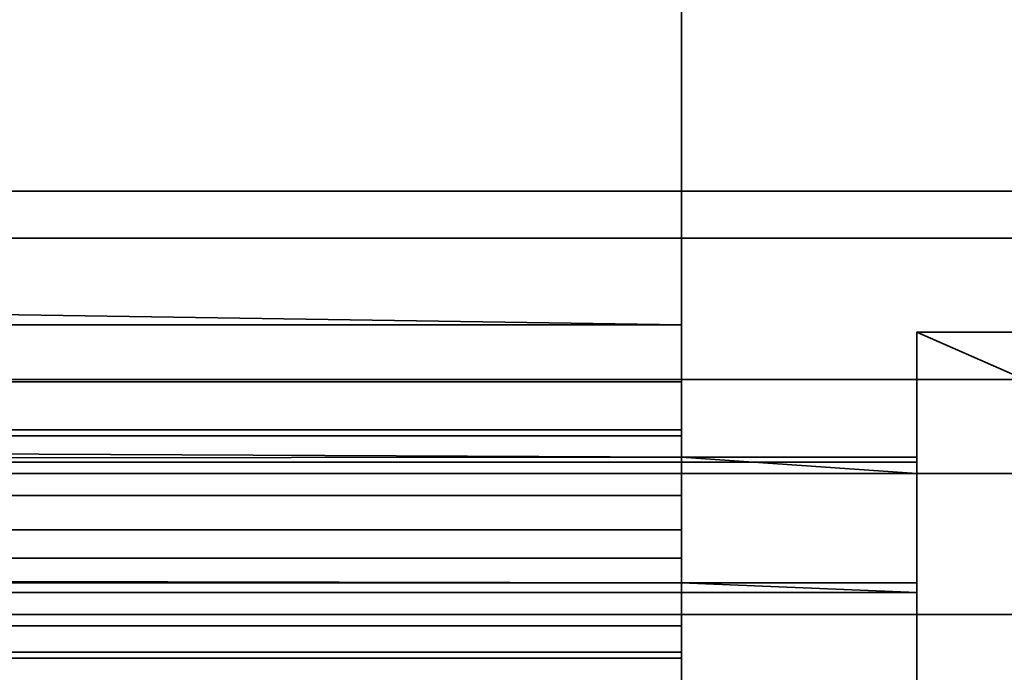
# Model space of a CAD drawing. Header units: millimetres. Extents: x -603 to 3703, y -115 to 249.
# Tile 926 of 1056: x 3102.26 to 3112.73, y 14.39 to 21.32. Entities that reach past the tile are written whole.
import ezdxf

# ---------------------------------------------------------------- set-up
doc = ezdxf.new("R2010")
doc.units = ezdxf.units.MM
doc.layers.add('151', color=7, linetype='Continuous', true_color=0xffffff)

# ---------------------------------------------------------------- blocks, each defined once
blk = doc.blocks.new('UG_SURFACE_003')
at = {"layer": '151', "color": 252, "linetype": 'Continuous', "lineweight": 35}
for points in [[(3703, -13.3, 2212.25), (3703, 230.4, 2212.25), (2297, 230.4, 2212.25), (2297, -13.3, 2212.25)], [(2447, -13.3, 2062.25), (2447, 230.4, 2062.25), (3553, 230.4, 2062.25), (3553, -13.3, 2062.25)]]:
    blk.add_3dface(points, dxfattribs=at)
blk = doc.blocks.new('UG_SURFACE_189')
at = {"layer": '151', "color": 7, "linetype": 'Continuous', "lineweight": 35}
for points in [[(3496.65, 11.15, 2003.9), (3496.65, 229.15, 2003.9), (2503.35, 229.15, 2003.9), (2503.35, 11.15, 2003.9)], [(2503.5, 11.15, 2003.75), (2503.5, 229.15, 2003.75), (3496.5, 229.15, 2003.75), (3496.5, 11.15, 2003.75)]]:
    blk.add_3dface(points, dxfattribs=at)
blk = doc.blocks.new('UG_SURFACE_190')
at = {"layer": '151', "color": 41, "linetype": 'Continuous', "lineweight": 35}
for points in [[(3496.65, 229.15, 2003.9), (3496.65, 11.15, 2003.9), (2503.35, 11.15, 2003.9), (2503.35, 229.15, 2003.9)], [(3510.5, 19, 2017.75), (3510.5, 71, 2017.75), (2489.5, 71, 2017.75), (2489.5, 19, 2017.75)], [(3501, 19.5, 2008.25), (3503.5, 19.5, 2010.75), (2496.5, 19.5, 2010.75), (2499, 19.5, 2008.25)], [(3503.5, 19.5, 2010.75), (3503.5, 17.5, 2010.75), (2496.5, 17.5, 2010.75), (2496.5, 19.5, 2010.75)], [(3501, 19.5, 2008.25), (2499, 19.5, 2008.25), (2499, 11.15, 2008.25), (3501, 11.15, 2008.25)], [(3509, 17.5, 2016.25), (3510.5, 19, 2017.75), (2489.5, 19, 2017.75), (2491, 17.5, 2016.25)], [(3503.5, 17.5, 2010.75), (3509, 17.5, 2016.25), (2491, 17.5, 2016.25), (2496.5, 17.5, 2010.75)]]:
    blk.add_3dface(points, dxfattribs=at)
blk = doc.blocks.new('UG_SURFACE_206')
at = {"layer": '151', "color": 252, "linetype": 'Continuous', "lineweight": 35}
for points in [[(2790.7, 22.801, 2020.25), (3109.3, 18.08, 2020.25), (3109.3, 22.801, 2020.25)], [(2790.7, 22.801, 2020.25), (2790.7, 18.08, 2020.25), (3109.3, 18.08, 2020.25)], [(2790.7, 22.801, 2018.75), (3109.3, 22.801, 2018.75), (2982.36, 18.08, 2018.75), (2917.64, 18.08, 2018.75)], [(3109.3, 22.801, 2018.75), (3047.08, 18.08, 2018.75), (2982.36, 18.08, 2018.75)], [(3109.3, 22.801, 2018.75), (3109.3, 18.08, 2018.75), (3047.08, 18.08, 2018.75)], [(3109.3, 18.08, 2018.75), (3109.3, 22.801, 2018.75), (3109.3, 22.801, 2020.25), (3109.3, 18.08, 2020.25)], [(2790.7, 16.901, 2020.015), (3109.3, 16.901, 2020.015), (3109.3, 18.08, 2020.25), (2790.7, 18.08, 2020.25)], [(3109.3, 17.475, 2018.63), (3047.08, 17.475, 2018.63), (3047.08, 18.08, 2018.75), (3109.3, 18.08, 2018.75)], [(3109.3, 18.08, 2020.25), (3109.3, 16.901, 2020.015), (3109.3, 17.475, 2018.63), (3109.3, 18.08, 2018.75)], [(3111.8, 13, 2010.25), (3111.8, 18, 2010.25), (3111.8, 18, 2008.75), (3111.8, 13, 2008.75)], [(3123.2, 18, 2008.75), (3111.8, 18, 2008.75), (3111.8, 18, 2010.25), (3123.2, 18, 2010.25)], [(3111.8, 13, 2008.75), (3123.2, 18, 2008.75), (3123.2, 13, 2008.75)], [(3111.8, 13, 2008.75), (3111.8, 18, 2008.75), (3123.2, 18, 2008.75)], [(3123.2, 13, 2010.25), (3111.8, 18, 2010.25), (3111.8, 13, 2010.25)], [(3123.2, 13, 2010.25), (3123.2, 18, 2010.25), (3111.8, 18, 2010.25)], [(3109.3, 16.963, 2018.287), (3047.08, 16.963, 2018.287), (3047.08, 17.475, 2018.63), (3109.3, 17.475, 2018.63)], [(3109.3, 16.963, 2018.287), (3109.3, 17.475, 2018.63), (3109.3, 16.901, 2020.015), (3109.3, 15.902, 2019.348)], [(3047.08, 16.963, 2018.287), (3109.3, 16.963, 2018.287), (3109.3, 16.673, 2017.889)], [(3109.3, 16.673, 2017.889), (3047.08, 16.62, 2017.775), (3047.08, 16.963, 2018.287)], [(3109.3, 15.902, 2019.348), (3109.3, 15.338, 2018.572), (3109.3, 16.673, 2017.889), (3109.3, 16.963, 2018.287)], [(2790.7, 15.902, 2019.348), (3109.3, 15.902, 2019.348), (3109.3, 16.901, 2020.015), (2790.7, 16.901, 2020.015)], [(3109.3, 16.673, 2017.889), (3111.8, 16.673, 2017.889), (3111.8, 16.62, 2017.775), (3047.08, 16.62, 2017.775)], [(3109.3, 16.673, 2017.889), (3109.3, 15.338, 2018.572), (3111.8, 15.338, 2018.572), (3111.8, 16.5, 2017.978)], [(3111.8, 16.5, 2017.978), (3111.8, 16.673, 2017.889), (3109.3, 16.673, 2017.889)], [(3111.8, 16.62, 2017.775), (3111.8, 16.673, 2017.889), (3111.8, 16.5, 2017.978)], [(3111.8, 16.5, 2017.17), (3047.08, 16.5, 2017.17), (3047.08, 16.62, 2017.775), (3111.8, 16.62, 2017.775)], [(3111.8, 16.5, 2017.978), (3111.8, 16.5, 2017.17), (3111.8, 16.62, 2017.775)], [(2790.7, 16.5, 2011.83), (3109.3, 16.5, 2011.83), (3109.3, 16.266, 2010.651), (2790.7, 16.266, 2010.651)], [(3109.3, 16.5, 2011.83), (2790.7, 16.5, 2011.83), (2917.64, 16.5, 2017.17), (2982.36, 16.5, 2017.17)], [(2982.36, 16.5, 2017.17), (3047.08, 16.5, 2017.17), (3109.3, 16.5, 2015.151), (3109.3, 16.5, 2011.83)], [(3047.08, 16.5, 2017.17), (3111.8, 16.5, 2017.17), (3125.7, 16.5, 2015.151), (3109.3, 16.5, 2015.151)], [(3109.3, 16.5, 2011.83), (3109.3, 16.5, 2015.151), (3109.3, 15, 2015.151), (3109.3, 15, 2011.83)], [(3109.3, 15, 2011.83), (3109.3, 14.88, 2011.225), (3109.3, 16.266, 2010.651), (3109.3, 16.5, 2011.83)], [(3109.3, 16.5, 2015.151), (3125.7, 16.5, 2015.151), (3125.7, 15, 2015.151), (3109.3, 15, 2015.151)], [(3123.2, 15, 2021.75), (3123.2, 16.5, 2021.75), (3111.8, 16.5, 2021.75), (3111.8, 15, 2021.75)], [(3111.8, 15, 2021.75), (3111.8, 16.5, 2021.75), (3111.8, 16.5, 2017.978), (3111.8, 15.338, 2018.572)], [(3125.7, 16.5, 2015.151), (3111.8, 16.5, 2017.17), (3123.2, 16.5, 2017.17)], [(3123.2, 16.5, 2017.978), (3123.2, 16.5, 2017.17), (3111.8, 16.5, 2017.17), (3111.8, 16.5, 2017.978)], [(3111.8, 16.5, 2017.978), (3111.8, 16.5, 2021.75), (3123.2, 16.5, 2021.75), (3123.2, 16.5, 2017.978)], [(2790.7, 16.266, 2010.651), (3109.3, 16.266, 2010.651), (3109.3, 15.598, 2009.652), (2790.7, 15.598, 2009.652)], [(3109.3, 15.598, 2009.652), (3109.3, 16.266, 2010.651), (3109.3, 14.88, 2011.225), (3109.3, 14.537, 2010.713)], [(3109.3, 15.338, 2018.572), (2790.7, 15.902, 2019.348), (2790.7, 15.338, 2018.572)], [(3109.3, 15.338, 2018.572), (3109.3, 15.902, 2019.348), (2790.7, 15.902, 2019.348)], [(2790.7, 15.598, 2009.652), (3109.3, 15.598, 2009.652), (3109.3, 14.599, 2008.985), (2790.7, 14.599, 2008.985)], [(3109.3, 14.537, 2010.713), (3109.3, 14.025, 2010.37), (3109.3, 14.599, 2008.985), (3109.3, 15.598, 2009.652)], [(2790.7, 15.338, 2018.572), (2788.2, 15.338, 2018.572), (2788.2, 15.234, 2018.349), (3111.8, 15.234, 2018.349)], [(2790.7, 15.338, 2018.572), (3111.8, 15.234, 2018.349), (3109.3, 15.338, 2018.572)], [(3111.8, 15.234, 2018.349), (3111.8, 15.338, 2018.572), (3109.3, 15.338, 2018.572)], [(3111.8, 15, 2021.75), (3111.8, 15.338, 2018.572), (3111.8, 15.234, 2018.349)], [(3111.8, 15.234, 2018.349), (2788.2, 15.234, 2018.349), (2788.2, 15, 2017.17), (3111.8, 15, 2017.17)], [(3111.8, 15.234, 2018.349), (3111.8, 15, 2017.17), (3111.8, 15, 2021.75)], [(2774.3, 15, 2015.151), (2790.7, 15, 2015.151), (3111.8, 15, 2017.17), (2788.2, 15, 2017.17)], [(2790.7, 14.88, 2011.225), (3109.3, 14.88, 2011.225), (3109.3, 15, 2011.83), (2790.7, 15, 2011.83)], [(3111.8, 15, 2017.17), (2790.7, 15, 2015.151), (3109.3, 15, 2015.151), (3123.2, 15, 2017.17)], [(2790.7, 15, 2015.151), (2790.7, 15, 2011.83), (3109.3, 15, 2011.83), (3109.3, 15, 2015.151)], [(3109.3, 15, 2015.151), (3125.7, 15, 2015.151), (3446.8, 15, 2017.17), (3123.2, 15, 2017.17)], [(3123.2, 15, 2017.17), (3123.2, 15, 2021.75), (3111.8, 15, 2021.75), (3111.8, 15, 2017.17)], [(2790.7, 14.537, 2010.713), (3109.3, 14.537, 2010.713), (3109.3, 14.88, 2011.225), (2790.7, 14.88, 2011.225)], [(2790.7, 14.599, 2008.985), (3109.3, 14.599, 2008.985), (3109.3, 13.42, 2008.75), (2790.7, 13.42, 2008.75)], [(3109.3, 13.42, 2008.75), (3109.3, 14.599, 2008.985), (3109.3, 14.025, 2010.37), (3109.3, 13.42, 2010.25)], [(2790.7, 14.025, 2010.37), (3109.3, 14.025, 2010.37), (3109.3, 14.537, 2010.713), (2790.7, 14.537, 2010.713)]]:
    blk.add_3dface(points, dxfattribs=at)
blk = doc.blocks.new('UG_SURFACE_230')
at = {"layer": '151', "color": 252, "linetype": 'Continuous', "lineweight": 35}
for points in [[(2485.5, -30.22, 2021.75), (3514.5, -30.22, 2021.75), (3514.5, 62.62, 2021.75), (2485.5, 62.62, 2021.75)], [(2487, -30.22, 2020.25), (2487, 62.62, 2020.25), (3513, 62.62, 2020.25), (3513, -30.22, 2020.25)]]:
    blk.add_3dface(points, dxfattribs=at)

msp = doc.modelspace()

# ---------------------------------------------------------------- linework, layer by layer
at = {"layer": '151', "color": 252, "linetype": 'Continuous', "lineweight": -3, "true_color": 0x939598}
for p, q in [((3109.3, 22.801, 2018.75), (3109.3, 18.08, 2018.75)), ((3109.3, 22.801, 2020.25), (3109.3, 18.08, 2020.25)), ((2496.5, 19.5, 2010.75), (3503.5, 19.5, 2010.75)), ((2499, 19.5, 2008.25), (3501, 19.5, 2008.25)), ((2489.5, 19, 2017.75), (3510.5, 19, 2017.75)), ((3109.3, 18.08, 2020.25), (2790.7, 18.08, 2020.25)), ((3109.3, 18.08, 2018.75), (2790.7, 18.08, 2018.75)), ((3123.2, 18, 2010.25), (3111.8, 18, 2010.25)), ((3111.8, 18, 2008.75), (3111.8, 13, 2008.75)), ((3111.8, 13, 2010.25), (3111.8, 18, 2010.25)), ((3111.8, 18, 2008.75), (3111.8, 18, 2010.25)), ((3123.2, 18, 2008.75), (3111.8, 18, 2008.75)), ((2491, 17.5, 2016.25), (3509, 17.5, 2016.25)), ((2496.5, 17.5, 2010.75), (3503.5, 17.5, 2010.75)), ((3109.3, 16.673, 2017.889), (3109.3, 15.338, 2018.572)), ((3111.8, 16.673, 2017.889), (3109.3, 16.673, 2017.889)), ((3111.8, 16.673, 2017.889), (3111.8, 16.5, 2017.978)), ((3111.8, 16.5, 2017.17), (2788.2, 16.5, 2017.17)), ((3109.3, 16.5, 2011.83), (2790.7, 16.5, 2011.83)), ((3109.3, 16.5, 2015.151), (3109.3, 15, 2015.151)), ((3109.3, 16.5, 2011.83), (3109.3, 16.5, 2015.151)), ((3125.7, 16.5, 2015.151), (3109.3, 16.5, 2015.151)), ((3111.8, 16.5, 2017.978), (3111.8, 16.5, 2021.75)), ((3111.8, 16.5, 2017.978), (3111.8, 16.5, 2017.17)), ((3111.8, 15.338, 2018.572), (3111.8, 16.5, 2017.978)), ((3111.8, 16.5, 2021.75), (3123.2, 16.5, 2021.75)), ((3111.8, 16.5, 2021.75), (3111.8, 15, 2021.75)), ((3111.8, 15.338, 2018.572), (3109.3, 15.338, 2018.572)), ((3111.8, 15, 2017.17), (2788.2, 15, 2017.17)), ((3109.3, 15, 2011.83), (2790.7, 15, 2011.83)), ((3125.7, 15, 2015.151), (3109.3, 15, 2015.151)), ((3109.3, 15, 2015.151), (3109.3, 15, 2011.83)), ((3111.8, 15, 2017.17), (3111.8, 15, 2021.75)), ((3111.8, 15, 2021.75), (3123.2, 15, 2021.75))]:
    msp.add_line(p, q, dxfattribs=at)
at = {"layer": '151', "color": 252, "linetype": 'Continuous', "lineweight": -3, "true_color": 0x939598, "extrusion": (-1, 0, 0)}
for centre, radius, start, end in [((-18.08, 2017.17, -3109.3), 1.58, 27.0767, 90), ((-18.08, 2017.17, -3109.3), 3.08, 27.0767, 90), ((-18.08, 2017.17, -3111.8), 3.08, 0, 27.0767), ((-13.42, 2011.83, -3109.3), 1.58, 180, 270)]:
    msp.add_arc(centre, radius, start, end, dxfattribs=at)
at = {"layer": '151', "color": 252, "linetype": 'Continuous', "lineweight": -3, "true_color": 0x939598, "extrusion": (1, 0, 0)}
for centre, radius, start, end in [((18.08, 2017.17, 3111.8), 1.58, 152.9233, 180), ((13.42, 2011.83, 3109.3), 3.08, 270, 0)]:
    msp.add_arc(centre, radius, start, end, dxfattribs=at)

# ---------------------------------------------------------------- block references
at = {"layer": '151', "color": 252, "linetype": 'Continuous', "lineweight": -3, "true_color": 0x939598}
for name in ['UG_SURFACE_189', 'UG_SURFACE_003', 'UG_SURFACE_190', 'UG_SURFACE_230', 'UG_SURFACE_206']:
    msp.add_blockref(name, (0, 0), dxfattribs=at)

doc.saveas('drawing.dxf')
